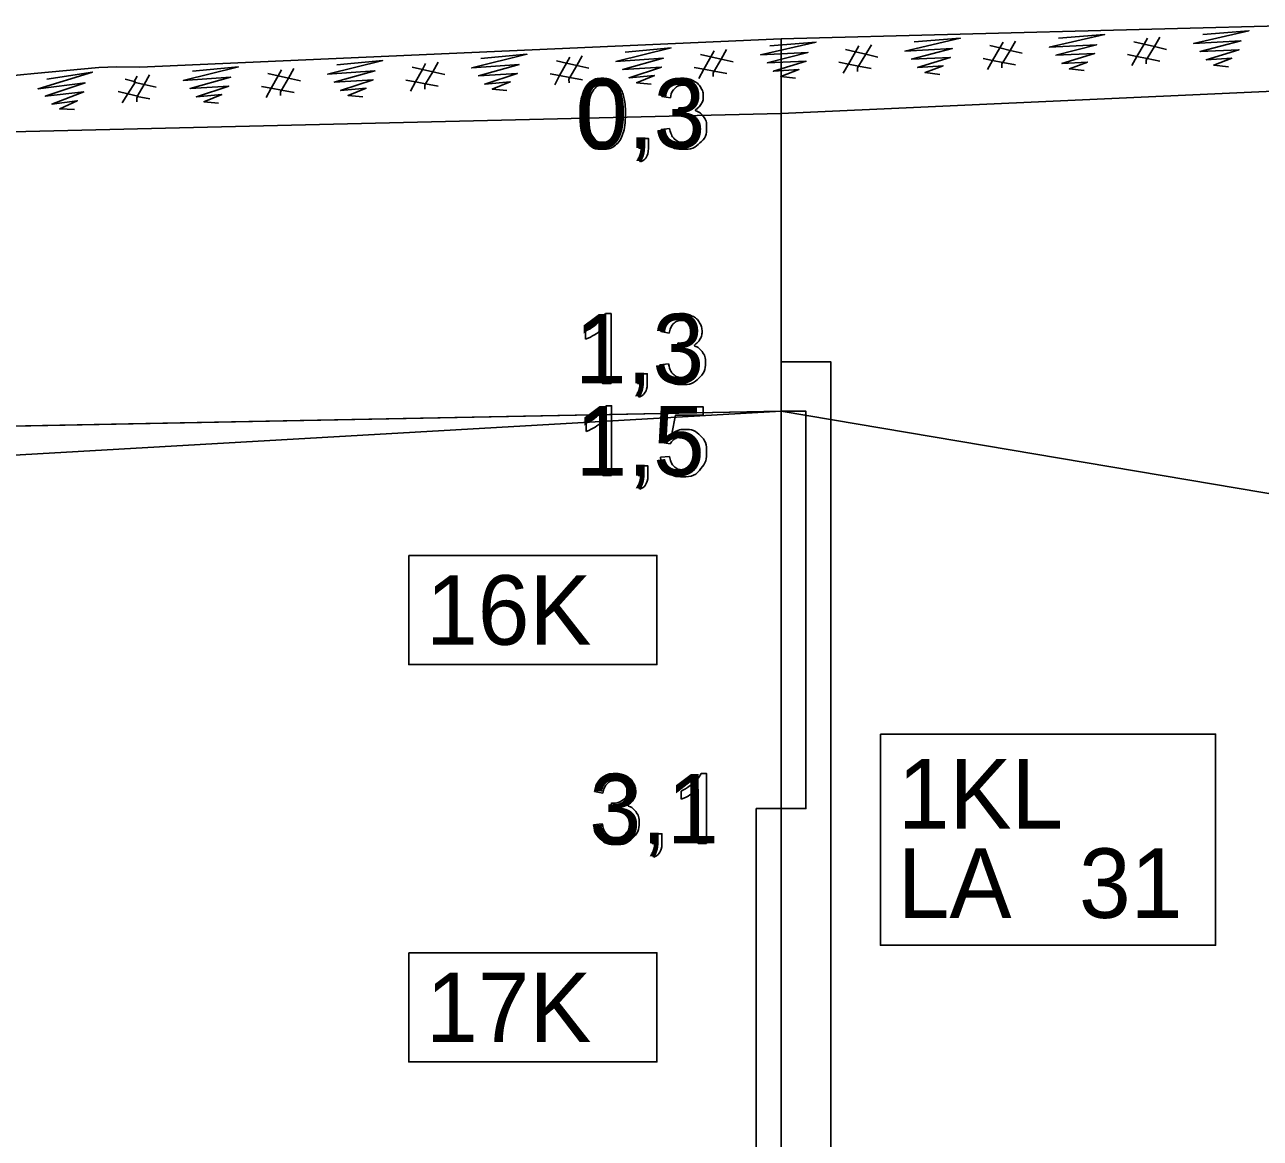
# Model space of a CAD drawing. Extents: x 532503 to 539665, y 6557663 to 6561526.
# Drawn here: x 537619.5 to 537719, y 6560420.5 to 6560510.2 of the extents above; entities that cross this region are included whole.
import ezdxf

# ---------------------------------------------------------------- set-up
doc = ezdxf.new("R2010")
doc.units = 0
for name, color, linetype in [('Default', 7, 'Continuous'), ('GEOLPUNKT', 7, 'Continuous'), ('Plokid', 7, 'Continuous'), ('Proovid', 7, 'Continuous'), ('Täide', 7, 'Continuous')]:
    doc.layers.add(name, color=color, linetype=linetype)

msp = doc.modelspace()

# ---------------------------------------------------------------- linework, layer by layer
at = {"layer": 'Default'}
for points in [[(537520.259, 6560497.583), (537521.865, 6560497.969), (537524.092, 6560498.442), (537525.009, 6560498.603), (537526.798, 6560498.911), (537531.31, 6560499.444), (537541.421, 6560499.702), (537586.145, 6560503.927), (537587.716, 6560504.031), (537603.581, 6560504.908), (537605.691, 6560505.033), (537610.188, 6560505.357), (537615.269, 6560505.792), (537619.138, 6560506.159), (537620.221, 6560506.27), (537625.433, 6560506.774), (537626.883, 6560506.827), (537628.756, 6560506.802), (537680.404, 6560509.07), (537723.668, 6560510.209)], [(537521.185, 6560493.716), (537522.743, 6560494.091), (537524.849, 6560494.538), (537525.69, 6560494.685), (537527.369, 6560494.974), (537531.594, 6560495.474), (537541.659, 6560495.73), (537586.463, 6560499.963), (537587.956, 6560500.062), (537603.809, 6560500.938), (537605.952, 6560501.066), (537610.501, 6560501.393), (537680.404, 6560503.07), (537729.543, 6560505.281)], [(537114.818, 6560272.67), (537235.299, 6560321.87), (537242.047, 6560326.27), (537267.993, 6560346.27), (537409.981, 6560463.67), (537409.981, 6560463.67), (537409.981, 6560463.67), (537680.404, 6560479.07), (537680.404, 6560479.07), (537927.278, 6560437.47), (537927.278, 6560437.47), (538157.309, 6560447.07), (538157.309, 6560447.07), (538426.576, 6560436.27), (538426.576, 6560436.27), (538556.702, 6560436.87), (538556.702, 6560436.87), (538783.9, 6560390.27), (538783.9, 6560390.27)], [(537291.084, 6560365.363), (537330.34, 6560400.02), (537387.618, 6560462.397), (537395.432, 6560470.271), (537410.225, 6560471.599), (537447.958, 6560474.572), (537680.404, 6560479.07)], [(537409.981, 6560463.67), (537409.981, 6560463.67), (537680.404, 6560479.07), (537680.404, 6560479.07), (537927.278, 6560437.47), (537927.278, 6560437.47), (538157.309, 6560447.07), (538157.309, 6560447.07), (538426.576, 6560436.27), (538426.576, 6560436.27), (538556.702, 6560436.87), (538556.702, 6560436.87), (538783.9, 6560390.27), (538809.139, 6560385.093)]]:
    msp.add_lwpolyline(points, dxfattribs=at)
at = {"layer": 'GEOLPUNKT'}
msp.add_line((537680.404, 6560509.07), (537680.404, 6560181.07), dxfattribs=at)
at = {"layer": 'Plokid'}
for points in [[(537521.185, 6560493.716), (537522.743, 6560494.091), (537524.849, 6560494.538), (537525.69, 6560494.685), (537527.369, 6560494.974), (537531.594, 6560495.474), (537541.659, 6560495.73), (537586.463, 6560499.963), (537587.956, 6560500.062), (537603.809, 6560500.938), (537605.952, 6560501.066), (537610.501, 6560501.393), (537680.404, 6560503.07), (537729.543, 6560505.281)], [(537119.211, 6560274.464), (537235.299, 6560321.87), (537242.047, 6560326.27), (537267.993, 6560346.27), (537291.084, 6560365.363), (537409.981, 6560463.67), (537409.981, 6560463.67), (537680.404, 6560479.07), (537680.404, 6560479.07), (537927.278, 6560437.47), (537927.278, 6560437.47), (538157.309, 6560447.07), (538157.309, 6560447.07), (538426.576, 6560436.27), (538426.576, 6560436.27), (538556.702, 6560436.87), (538556.702, 6560436.87), (538783.9, 6560390.27), (538783.9, 6560390.27)]]:
    msp.add_lwpolyline(points, dxfattribs=at)
at = {"layer": 'Proovid'}
for points in [[(537671.493, 6560504.317), (537670.806, 6560504.44)], [(537672.093, 6560502.925), (537672.17, 6560503.527)], [(537668.932, 6560500.27), (537668.932, 6560501.051), (537669.713, 6560501.051), (537669.713, 6560500.27)], [(537670.738, 6560501.756), (537671.425, 6560501.845)], [(537669.321, 6560500.27), (537668.932, 6560500.27)], [(537669.077, 6560499.16), (537668.885, 6560499.455)], [(537666.26, 6560486.941), (537666.703, 6560486.941), (537666.703, 6560481.32)], [(537664.641, 6560484.872), (537664.641, 6560485.536)], [(537666.703, 6560481.32), (537666.016, 6560481.32), (537666.016, 6560485.7)], [(537671.398, 6560485.366), (537670.711, 6560485.49)], [(537671.998, 6560483.975), (537672.074, 6560484.577)], [(537668.837, 6560481.32), (537668.837, 6560482.101), (537669.618, 6560482.101), (537669.618, 6560481.32)], [(537670.642, 6560482.805), (537671.33, 6560482.895)], [(537669.226, 6560481.32), (537668.837, 6560481.32)], [(537668.982, 6560480.21), (537668.79, 6560480.505)], [(537666.313, 6560479.519), (537666.755, 6560479.519), (537666.755, 6560473.898)], [(537671.459, 6560476.463), (537670.815, 6560476.549), (537671.357, 6560479.425), (537674.14, 6560479.425), (537674.14, 6560478.768), (537671.906, 6560478.768), (537671.605, 6560477.265)], [(537664.694, 6560477.45), (537664.694, 6560478.114)], [(537666.755, 6560473.898), (537666.068, 6560473.898), (537666.068, 6560478.278)], [(537670.691, 6560475.366), (537671.412, 6560475.426)], [(537668.89, 6560473.898), (537668.89, 6560474.679), (537669.671, 6560474.679), (537669.671, 6560473.898)], [(537669.035, 6560472.788), (537668.843, 6560473.083)], [(537669.278, 6560473.898), (537668.89, 6560473.898)], [(537673.961, 6560449.892), (537674.404, 6560449.892), (537674.404, 6560444.27)], [(537666.055, 6560448.317), (537665.368, 6560448.44)], [(537672.343, 6560447.822), (537672.343, 6560448.486)], [(537674.404, 6560444.27), (537673.717, 6560444.27), (537673.717, 6560448.65)], [(537666.655, 6560446.925), (537666.732, 6560447.527)], [(537665.3, 6560445.756), (537665.987, 6560445.845)], [(537670.016, 6560444.27), (537670.016, 6560445.051), (537670.798, 6560445.051), (537670.798, 6560444.27)], [(537670.405, 6560444.27), (537670.016, 6560444.27)], [(537670.162, 6560443.16), (537669.969, 6560443.455)]]:
    msp.add_lwpolyline(points, dxfattribs=at)
for points in [[(537680.404, 6560483.07), (537684.404, 6560483.07), (537684.404, 6560399.07), (537680.404, 6560399.07)], [(537680.404, 6560479.07), (537682.404, 6560479.07), (537682.404, 6560447.07), (537680.404, 6560447.07)], [(537650.404, 6560467.47), (537670.404, 6560467.47), (537670.404, 6560458.67), (537650.404, 6560458.67)], [(537688.404, 6560453.07), (537715.404, 6560453.07), (537715.404, 6560436.07), (537688.404, 6560436.07)], [(537680.404, 6560447.07), (537678.404, 6560447.07), (537678.404, 6560415.07), (537680.404, 6560415.07)], [(537650.404, 6560435.47), (537670.404, 6560435.47), (537670.404, 6560426.67), (537650.404, 6560426.67)]]:
    msp.add_lwpolyline(points, close=True, dxfattribs=at)
for points in [[(537664.212, 6560503.032), (537664.212, 6560504.025), (537664.416, 6560504.631), (537664.62, 6560505.237), (537665.023, 6560505.564), (537665.425, 6560505.892), (537666.036, 6560505.892), (537666.487, 6560505.892), (537666.828, 6560505.71), (537667.168, 6560505.529), (537667.389, 6560505.187), (537667.609, 6560504.846), (537667.735, 6560504.355), (537667.861, 6560503.864), (537667.861, 6560503.032), (537667.861, 6560502.047), (537667.659, 6560501.441), (537667.456, 6560500.835), (537667.054, 6560500.505), (537666.651, 6560500.176), (537666.036, 6560500.176), (537665.227, 6560500.176), (537664.765, 6560500.754), (537664.212, 6560501.455), (537664.212, 6560503.032)], [(537670.806, 6560504.44), (537670.932, 6560505.132), (537671.379, 6560505.512), (537671.827, 6560505.892), (537672.492, 6560505.892), (537672.95, 6560505.892), (537673.336, 6560505.695), (537673.722, 6560505.499), (537673.927, 6560505.159), (537674.131, 6560504.82), (537674.131, 6560504.439), (537674.131, 6560504.076), (537673.936, 6560503.779), (537673.741, 6560503.481), (537673.359, 6560503.306), (537673.856, 6560503.191), (537674.13, 6560502.831), (537674.404, 6560502.47), (537674.404, 6560501.928), (537674.404, 6560501.195), (537673.87, 6560500.686), (537673.335, 6560500.176), (537672.518, 6560500.176), (537671.78, 6560500.176), (537671.293, 6560500.616), (537670.807, 6560501.056), (537670.738, 6560501.756)], [(537664.92, 6560503.032), (537664.92, 6560501.651), (537665.242, 6560501.195), (537665.564, 6560500.74), (537666.036, 6560500.74), (537666.509, 6560500.74), (537666.831, 6560501.197), (537667.152, 6560501.654), (537667.152, 6560503.032), (537667.152, 6560504.415), (537666.831, 6560504.869), (537666.51, 6560505.324), (537666.029, 6560505.324), (537665.556, 6560505.324), (537665.273, 6560504.923), (537664.92, 6560504.411), (537664.92, 6560503.032)], [(537672.17, 6560503.527), (537672.238, 6560503.519), (537672.28, 6560503.519), (537672.72, 6560503.519), (537673.071, 6560503.748), (537673.423, 6560503.977), (537673.423, 6560504.454), (537673.423, 6560504.832), (537673.167, 6560505.08), (537672.911, 6560505.328), (537672.506, 6560505.328), (537672.104, 6560505.328), (537671.837, 6560505.075), (537671.57, 6560504.822), (537671.493, 6560504.317)], [(537671.425, 6560501.845), (537671.543, 6560501.26), (537671.827, 6560501.002), (537672.11, 6560500.744), (537672.521, 6560500.744), (537673.008, 6560500.744), (537673.341, 6560501.08), (537673.674, 6560501.416), (537673.674, 6560501.913), (537673.674, 6560502.387), (537673.365, 6560502.694), (537673.056, 6560503.002), (537672.578, 6560503.002), (537672.384, 6560503.002), (537672.093, 6560502.925)], [(537668.885, 6560499.455), (537669.103, 6560499.551), (537669.206, 6560499.736), (537669.309, 6560499.922), (537669.321, 6560500.27)], [(537669.713, 6560500.27), (537669.713, 6560499.838), (537669.561, 6560499.572), (537669.409, 6560499.306), (537669.077, 6560499.16)], [(537664.641, 6560485.536), (537665.218, 6560485.807), (537665.649, 6560486.193), (537666.08, 6560486.579), (537666.26, 6560486.941)], [(537670.711, 6560485.49), (537670.837, 6560486.181), (537671.284, 6560486.561), (537671.731, 6560486.941), (537672.396, 6560486.941), (537672.855, 6560486.941), (537673.241, 6560486.745), (537673.627, 6560486.549), (537673.831, 6560486.209), (537674.036, 6560485.87), (537674.036, 6560485.488), (537674.036, 6560485.126), (537673.841, 6560484.829), (537673.646, 6560484.531), (537673.264, 6560484.356), (537673.761, 6560484.241), (537674.035, 6560483.881), (537674.309, 6560483.52), (537674.309, 6560482.978), (537674.309, 6560482.245), (537673.774, 6560481.736), (537673.239, 6560481.226), (537672.422, 6560481.226), (537671.685, 6560481.226), (537671.198, 6560481.666), (537670.711, 6560482.106), (537670.642, 6560482.805)], [(537672.074, 6560484.577), (537672.143, 6560484.569), (537672.185, 6560484.569), (537672.624, 6560484.569), (537672.976, 6560484.798), (537673.327, 6560485.027), (537673.327, 6560485.504), (537673.327, 6560485.882), (537673.071, 6560486.13), (537672.815, 6560486.378), (537672.41, 6560486.378), (537672.009, 6560486.378), (537671.742, 6560486.125), (537671.474, 6560485.872), (537671.398, 6560485.366)], [(537666.016, 6560485.7), (537665.767, 6560485.463), (537665.365, 6560485.227), (537664.962, 6560484.99), (537664.641, 6560484.872)], [(537671.33, 6560482.895), (537671.448, 6560482.31), (537671.731, 6560482.052), (537672.015, 6560481.794), (537672.426, 6560481.794), (537672.913, 6560481.794), (537673.246, 6560482.13), (537673.579, 6560482.466), (537673.579, 6560482.963), (537673.579, 6560483.436), (537673.27, 6560483.744), (537672.96, 6560484.051), (537672.483, 6560484.051), (537672.288, 6560484.051), (537671.998, 6560483.975)], [(537668.79, 6560480.505), (537669.008, 6560480.6), (537669.111, 6560480.786), (537669.214, 6560480.972), (537669.226, 6560481.32)], [(537669.618, 6560481.32), (537669.618, 6560480.888), (537669.466, 6560480.622), (537669.313, 6560480.356), (537668.982, 6560480.21)], [(537664.694, 6560478.114), (537665.27, 6560478.385), (537665.702, 6560478.771), (537666.133, 6560479.157), (537666.313, 6560479.519)], [(537666.068, 6560478.278), (537665.82, 6560478.041), (537665.417, 6560477.805), (537665.015, 6560477.568), (537664.694, 6560477.45)], [(537671.605, 6560477.265), (537672.109, 6560477.616), (537672.663, 6560477.616), (537673.396, 6560477.616), (537673.9, 6560477.107), (537674.404, 6560476.599), (537674.404, 6560475.8), (537674.404, 6560475.039), (537673.961, 6560474.485), (537673.422, 6560473.804), (537672.49, 6560473.804), (537671.726, 6560473.804), (537671.243, 6560474.232), (537670.76, 6560474.66), (537670.691, 6560475.366)], [(537671.412, 6560475.426), (537671.492, 6560474.899), (537671.784, 6560474.633), (537672.075, 6560474.368), (537672.49, 6560474.368), (537672.99, 6560474.368), (537673.332, 6560474.743), (537673.674, 6560475.118), (537673.674, 6560475.738), (537673.674, 6560476.328), (537673.346, 6560476.669), (537673.017, 6560477.01), (537672.479, 6560477.01), (537672.144, 6560477.01), (537671.878, 6560476.858), (537671.612, 6560476.706), (537671.459, 6560476.463)], [(537668.843, 6560473.083), (537669.06, 6560473.178), (537669.164, 6560473.364), (537669.267, 6560473.55), (537669.278, 6560473.898)], [(537669.671, 6560473.898), (537669.671, 6560473.466), (537669.518, 6560473.2), (537669.366, 6560472.934), (537669.035, 6560472.788)], [(537665.368, 6560448.44), (537665.494, 6560449.132), (537665.942, 6560449.512), (537666.389, 6560449.892), (537667.054, 6560449.892), (537667.512, 6560449.892), (537667.898, 6560449.695), (537668.284, 6560449.499), (537668.489, 6560449.159), (537668.693, 6560448.82), (537668.693, 6560448.439), (537668.693, 6560448.076), (537668.498, 6560447.779), (537668.304, 6560447.481), (537667.922, 6560447.306), (537668.418, 6560447.191), (537668.692, 6560446.831), (537668.966, 6560446.47), (537668.966, 6560445.928), (537668.966, 6560445.195), (537668.432, 6560444.686), (537667.897, 6560444.176), (537667.08, 6560444.176), (537666.343, 6560444.176), (537665.856, 6560444.616), (537665.369, 6560445.056), (537665.3, 6560445.756)], [(537666.732, 6560447.527), (537666.801, 6560447.519), (537666.843, 6560447.519), (537667.282, 6560447.519), (537667.633, 6560447.748), (537667.985, 6560447.977), (537667.985, 6560448.454), (537667.985, 6560448.832), (537667.729, 6560449.08), (537667.473, 6560449.328), (537667.068, 6560449.328), (537666.667, 6560449.328), (537666.399, 6560449.075), (537666.132, 6560448.822), (537666.055, 6560448.317)], [(537672.343, 6560448.486), (537672.919, 6560448.757), (537673.351, 6560449.143), (537673.782, 6560449.529), (537673.961, 6560449.892)], [(537673.717, 6560448.65), (537673.469, 6560448.414), (537673.066, 6560448.177), (537672.663, 6560447.94), (537672.343, 6560447.822)], [(537665.987, 6560445.845), (537666.106, 6560445.26), (537666.389, 6560445.002), (537666.672, 6560444.744), (537667.083, 6560444.744), (537667.57, 6560444.744), (537667.903, 6560445.08), (537668.237, 6560445.416), (537668.237, 6560445.913), (537668.237, 6560446.387), (537667.927, 6560446.694), (537667.618, 6560447.002), (537667.14, 6560447.002), (537666.946, 6560447.002), (537666.655, 6560446.925)], [(537669.969, 6560443.455), (537670.187, 6560443.551), (537670.29, 6560443.736), (537670.394, 6560443.922), (537670.405, 6560444.27)], [(537670.798, 6560444.27), (537670.798, 6560443.838), (537670.645, 6560443.572), (537670.493, 6560443.306), (537670.162, 6560443.16)]]:
    msp.add_open_spline(points, degree=3, dxfattribs=at)
at = {"layer": 'Täide'}
for p, q in [((537409.981, 6560463.67), (537680.404, 6560479.07)), ((537409.981, 6560463.67), (537680.404, 6560479.07)), ((537680.404, 6560479.07), (537447.958, 6560474.572)), ((537447.958, 6560474.572), (537680.404, 6560479.07)), ((537680.404, 6560479.07), (537927.278, 6560437.47))]:
    msp.add_line(p, q, dxfattribs=at)
for points in [[(537691.134, 6560508.82), (537694.842, 6560509.114), (537690.377, 6560508.09), (537694.195, 6560508.289), (537690.912, 6560507.444), (537694.036, 6560507.576), (537691.406, 6560506.771), (537693.459, 6560506.899), (537692.005, 6560506.348), (537693.184, 6560506.205)], [(537699.301, 6560508.893), (537698.851, 6560508.137), (537698.262, 6560507.177), (537699.283, 6560506.976)], [(537702.759, 6560509.126), (537706.467, 6560509.42), (537702.002, 6560508.396), (537705.82, 6560508.595), (537702.537, 6560507.75), (537705.661, 6560507.882), (537703.031, 6560507.077), (537705.084, 6560507.205), (537703.63, 6560506.654), (537704.809, 6560506.511)], [(537709.918, 6560509.119), (537709.648, 6560508.643), (537710.476, 6560508.443), (537711.442, 6560508.218)], [(537710.926, 6560509.199), (537710.476, 6560508.443), (537709.887, 6560507.483), (537710.908, 6560507.282)], [(537714.384, 6560509.432), (537718.092, 6560509.726), (537713.627, 6560508.702), (537717.445, 6560508.901), (537714.162, 6560508.056), (537717.286, 6560508.188), (537714.656, 6560507.383), (537716.709, 6560507.511), (537715.255, 6560506.96), (537716.434, 6560506.817)], [(537667.845, 6560507.986), (537671.547, 6560508.345), (537667.101, 6560507.243), (537670.915, 6560507.508), (537667.647, 6560506.606), (537670.768, 6560506.793), (537668.153, 6560505.942), (537670.204, 6560506.106), (537668.76, 6560505.53), (537669.94, 6560505.408)], [(537675.003, 6560508.104), (537674.742, 6560507.624), (537675.572, 6560507.439), (537676.543, 6560507.231)], [(537676.009, 6560508.203), (537675.572, 6560507.439), (537675.001, 6560506.469), (537676.026, 6560506.285)], [(537679.509, 6560508.514), (537683.217, 6560508.808), (537678.752, 6560507.784), (537682.57, 6560507.983), (537679.287, 6560507.138), (537682.411, 6560507.27), (537679.781, 6560506.465), (537681.834, 6560506.593), (537680.38, 6560506.043), (537681.559, 6560505.899)], [(537686.57, 6560506.434), (537686.562, 6560506.739), (537686.637, 6560506.871), (537685.822, 6560507.034), (537686.398, 6560508.032), (537685.583, 6560508.22)], [(537686.668, 6560508.507), (537686.398, 6560508.032), (537687.226, 6560507.831), (537688.192, 6560507.607)], [(537687.676, 6560508.587), (537687.226, 6560507.831), (537686.637, 6560506.871), (537687.658, 6560506.67)], [(537698.195, 6560506.739), (537698.187, 6560507.045), (537698.262, 6560507.177), (537697.447, 6560507.34), (537698.023, 6560508.337), (537697.208, 6560508.526)], [(537698.293, 6560508.813), (537698.023, 6560508.337), (537698.851, 6560508.137), (537699.817, 6560507.912)], [(537709.82, 6560507.045), (537709.812, 6560507.351), (537709.887, 6560507.483), (537709.072, 6560507.646), (537709.648, 6560508.643), (537708.833, 6560508.832)], [(537644.609, 6560506.965), (537648.311, 6560507.324), (537643.865, 6560506.222), (537647.679, 6560506.488), (537644.412, 6560505.585), (537647.533, 6560505.773), (537644.917, 6560504.921), (537646.968, 6560505.085), (537645.524, 6560504.509), (537646.705, 6560504.387)], [(537651.767, 6560507.084), (537651.506, 6560506.604), (537652.337, 6560506.418), (537653.307, 6560506.21)], [(537652.774, 6560507.182), (537652.337, 6560506.418), (537651.765, 6560505.448), (537652.79, 6560505.265)], [(537656.227, 6560507.476), (537659.929, 6560507.835), (537655.483, 6560506.732), (537659.297, 6560506.998), (537656.03, 6560506.096), (537659.15, 6560506.283), (537656.535, 6560505.431), (537658.586, 6560505.595), (537657.142, 6560505.02), (537658.322, 6560504.897)], [(537663.324, 6560505.519), (537663.31, 6560505.825), (537663.383, 6560505.958), (537662.565, 6560506.107), (537663.124, 6560507.114), (537662.305, 6560507.288)], [(537663.385, 6560507.594), (537663.124, 6560507.114), (537663.955, 6560506.928), (537664.925, 6560506.721)], [(537664.392, 6560507.692), (537663.955, 6560506.928), (537663.383, 6560505.958), (537664.408, 6560505.775)], [(537674.942, 6560506.03), (537674.928, 6560506.335), (537675.001, 6560506.469), (537674.183, 6560506.617), (537674.742, 6560507.624), (537673.923, 6560507.799)], [(537685.048, 6560507.186), (537685.822, 6560507.034), (537685.411, 6560506.303)], [(537696.673, 6560507.492), (537697.447, 6560507.34), (537697.036, 6560506.609)], [(537708.298, 6560507.798), (537709.072, 6560507.646), (537708.661, 6560506.915)], [(537621.247, 6560505.835), (537624.925, 6560506.388), (537620.543, 6560505.054), (537624.338, 6560505.519), (537621.122, 6560504.446), (537624.229, 6560504.797), (537621.662, 6560503.81), (537623.702, 6560504.081), (537622.29, 6560503.43), (537623.475, 6560503.37)], [(537628.532, 6560506.063), (537628.27, 6560505.583), (537629.101, 6560505.397), (537630.071, 6560505.19)], [(537629.538, 6560506.161), (537629.101, 6560505.397), (537628.529, 6560504.427), (537629.554, 6560504.244)], [(537632.992, 6560506.455), (537636.693, 6560506.814), (537632.248, 6560505.712), (537636.062, 6560505.977), (537632.794, 6560505.075), (537635.915, 6560505.262), (537633.3, 6560504.411), (537635.35, 6560504.575), (537633.906, 6560503.999), (537635.087, 6560503.877)], [(537640.088, 6560504.499), (537640.075, 6560504.804), (537640.147, 6560504.938), (537639.33, 6560505.086), (537639.888, 6560506.093), (537639.07, 6560506.268)], [(537640.149, 6560506.573), (537639.888, 6560506.093), (537640.719, 6560505.908), (537641.689, 6560505.7)], [(537641.156, 6560506.672), (537640.719, 6560505.908), (537640.147, 6560504.938), (537641.172, 6560504.755)], [(537651.706, 6560505.009), (537651.693, 6560505.315), (537651.765, 6560505.448), (537650.948, 6560505.596), (537651.506, 6560506.604), (537650.688, 6560506.778)], [(537661.789, 6560506.245), (537662.565, 6560506.107), (537662.167, 6560505.368)], [(537673.406, 6560506.755), (537674.183, 6560506.617), (537673.785, 6560505.879)], [(537729.543, 6560505.281), (537680.404, 6560503.07), (537610.501, 6560501.393), (537605.952, 6560501.066), (537603.809, 6560500.938), (537587.956, 6560500.062), (537586.463, 6560499.963), (537541.659, 6560495.73), (537531.594, 6560495.474), (537527.369, 6560494.974), (537525.69, 6560494.685), (537524.849, 6560494.538), (537522.743, 6560494.091), (537521.185, 6560493.716), (537514.504, 6560492.123), (537477.464, 6560482.786), (537476.581, 6560482.458), (537472.878, 6560481.58), (537447.958, 6560474.572)], [(537628.493, 6560504.007), (537628.498, 6560504.313), (537628.577, 6560504.442), (537627.77, 6560504.637), (537628.385, 6560505.611), (537627.578, 6560505.832)], [(537638.553, 6560505.224), (537639.33, 6560505.086), (537638.932, 6560504.348)], [(537650.171, 6560505.734), (537650.948, 6560505.596), (537650.55, 6560504.858)], [(537627.002, 6560504.82), (537627.77, 6560504.637), (537627.33, 6560503.923)], [(538783.9, 6560390.27), (538783.9, 6560390.27), (538556.702, 6560436.87), (538426.576, 6560436.27), (538157.309, 6560447.07), (537927.278, 6560437.47), (537680.404, 6560479.07), (537409.981, 6560463.67), (537387.618, 6560462.397)], [(537680.404, 6560479.07), (537447.958, 6560474.572), (537410.225, 6560471.599), (537395.432, 6560470.271)], [(538809.139, 6560385.093), (538783.9, 6560390.27), (538556.702, 6560436.87), (538426.576, 6560436.27), (538157.309, 6560447.07), (537927.278, 6560437.47), (537680.404, 6560479.07), (537409.981, 6560463.67), (537409.981, 6560463.67)]]:
    msp.add_lwpolyline(points, dxfattribs=at)

# ---------------------------------------------------------------- texts
at = {"layer": 'Proovid'}
for s, p in [('0,3', (537663.887, 6560500.27)), ('1,3', (537663.792, 6560481.32)), ('1,5', (537663.844, 6560473.898)), ('16K', (537651.804, 6560460.27)), ('1KL', (537689.804, 6560445.47)), ('3,1', (537664.971, 6560444.27)), ('LA', (537689.804, 6560438.27)), ('31', (537704.404, 6560438.27)), ('17K', (537651.804, 6560428.27))]:
    msp.add_text(s, height=5.6, dxfattribs=at).set_placement(p)

doc.saveas('drawing.dxf')
